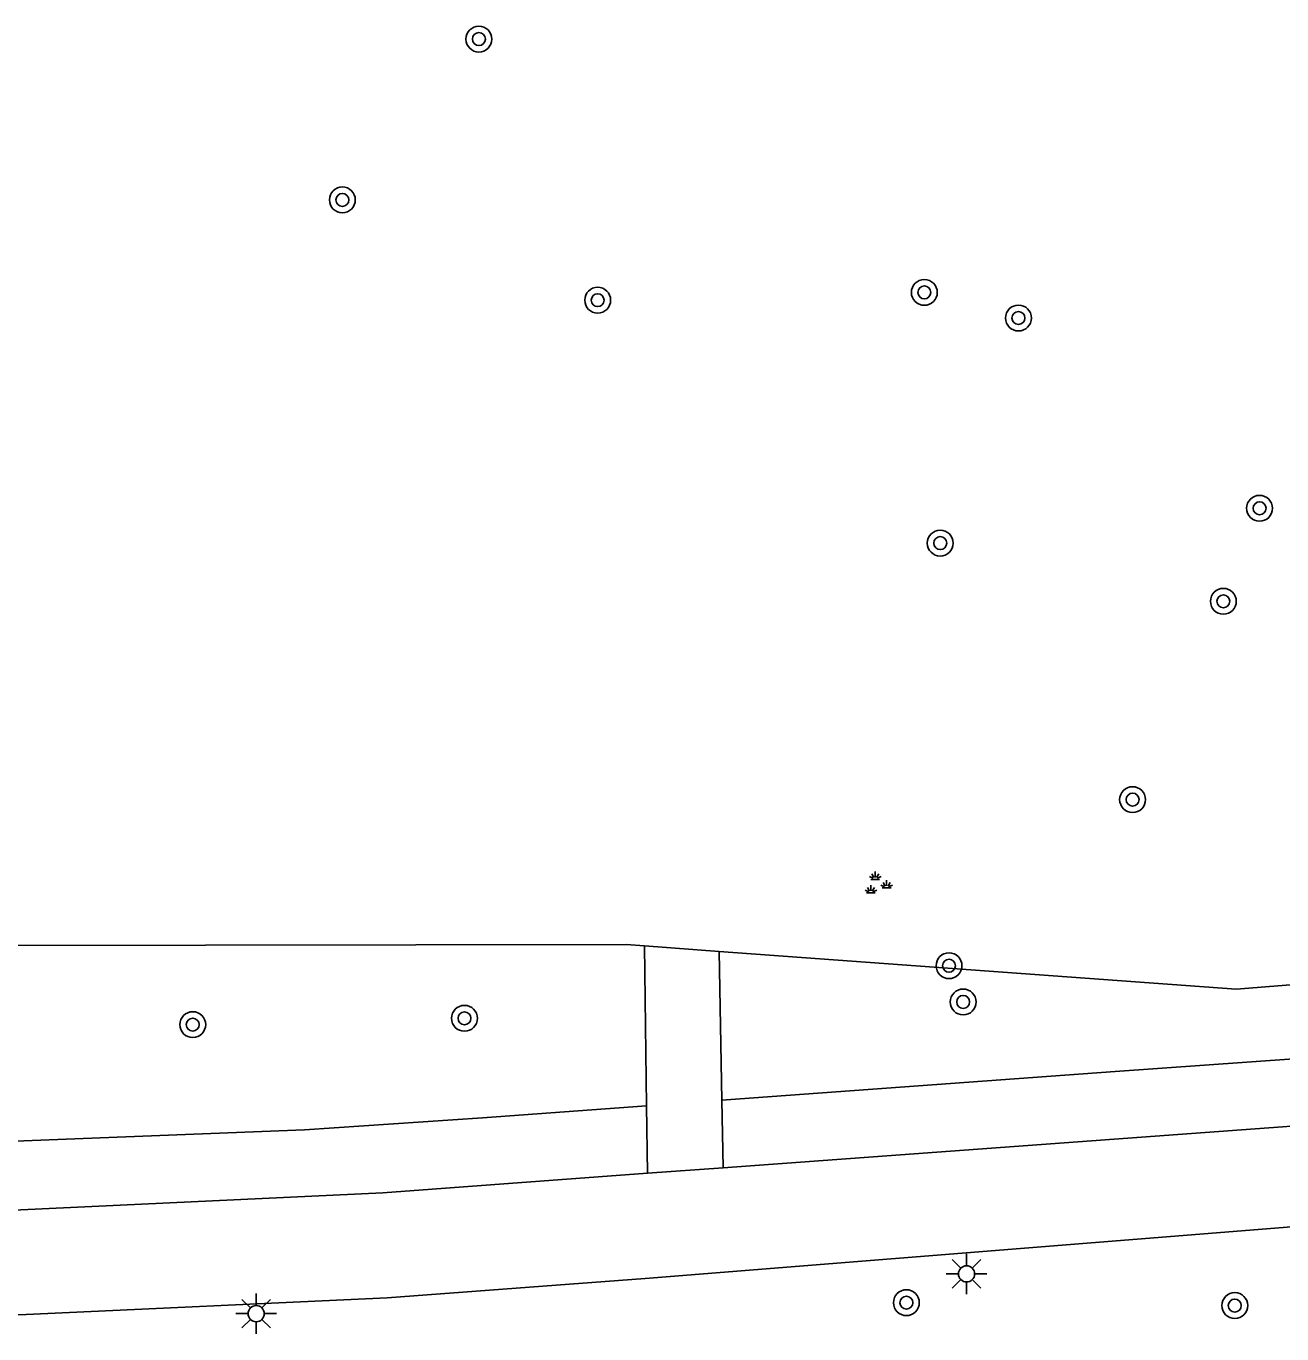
# Model space of a CAD drawing. Extents: x 131000 to 133013, y 393000 to 396501.
# Drawn here: x 132552.38 to 132591.19, y 394954.97 to 394995.41 of the extents above; entities that cross this region are included whole.
import ezdxf

# ---------------------------------------------------------------- set-up
doc = ezdxf.new("R2010")
doc.units = 0
for name, color, linetype in [('gg-afsc-hekwerk', 7, 'Continuous'), ('gg-knt-verharding', 7, 'Continuous'), ('gt-grn-groengrens', 7, 'Continuous'), ('gt-symb-boom', 7, 'Continuous'), ('gt-symb-groenvak', 7, 'Continuous'), ('gt-symb-lichtmast', 7, 'Continuous')]:
    doc.layers.add(name, color=color, linetype=linetype)

# ---------------------------------------------------------------- blocks, each defined once
blk = doc.blocks.new('gt0-BOOM')
at = {"layer": 'gt-symb-boom'}
for radius in [0.4, 0.2]:
    blk.add_circle((0, 0), radius, dxfattribs=at)
blk = doc.blocks.new('gt0-GRVAK')
at = {"layer": 'gt-symb-groenvak'}
for p, q in [((-0.11, 0.189), (-0.228, 0.24)), ((-0.182, 0.153), (0.088, 0.153)), ((-0.091, 0.211), (-0.156, 0.322)), ((-0.047, 0.214), (-0.047, 0.393)), ((-0.004, 0.211), (0.061, 0.322)), ((0.015, 0.189), (0.133, 0.24)), ((0.262, -0.052), (0.197, 0.059)), ((0.305, -0.049), (0.305, 0.13)), ((0.349, -0.052), (0.414, 0.059)), ((-0.245, -0.228), (-0.363, -0.177)), ((-0.318, -0.264), (-0.047, -0.264)), ((-0.226, -0.206), (-0.291, -0.095)), ((-0.183, -0.203), (-0.183, -0.024)), ((-0.139, -0.206), (-0.074, -0.095)), ((-0.12, -0.228), (-0.002, -0.177)), ((0.243, -0.074), (0.125, -0.023)), ((0.17, -0.11), (0.441, -0.11)), ((0.368, -0.074), (0.486, -0.023))]:
    blk.add_line(p, q, dxfattribs=at)
blk = doc.blocks.new('gt0-LMAST')
at = {"layer": 'gt-symb-lichtmast'}
for p, q in [((-0.182, 0.173), (-0.447, 0.438)), ((-0.005, 0.246), (-0.005, 0.621)), ((0.172, 0.173), (0.437, 0.438)), ((-0.255, -0.004), (-0.63, -0.004)), ((-0.182, -0.181), (-0.447, -0.446)), ((-0.005, -0.254), (-0.005, -0.629)), ((0.437, -0.446), (0.172, -0.181)), ((0.245, -0.004), (0.62, -0.004))]:
    blk.add_line(p, q, dxfattribs=at)
blk.add_circle((-0.005, -0.004), 0.25, dxfattribs=at)

msp = doc.modelspace()

# ---------------------------------------------------------------- linework, layer by layer
at = {"layer": 'gg-afsc-hekwerk'}
msp.add_line((132571.49, 394966.969), (132573.795, 394966.8), dxfattribs=at)
for points in [[(132510.492, 394978.319), (132510.463, 394971.233), (132518.899, 394966.928), (132570.922, 394967.01), (132571.49, 394966.969)], [(132573.795, 394966.8), (132589.779, 394965.634), (132591.978, 394965.807), (132591.901, 394966.081), (132592.086, 394966.145), (132592.064, 394966.418)]]:
    msp.add_lwpolyline(points, dxfattribs=at)
at = {"layer": 'gg-knt-verharding'}
for p, q in [((132571.49, 394966.969), (132571.555, 394962.026)), ((132573.795, 394966.8), (132573.885, 394962.196)), ((132571.555, 394962.026), (132571.582, 394959.937)), ((132573.885, 394962.196), (132573.926, 394960.109)), ((132573.926, 394960.109), (132571.582, 394959.937))]:
    msp.add_line(p, q, dxfattribs=at)
for points in [[(132609.764, 394962.942), (132609.287, 394962.757), (132608.786, 394962.667), (132573.926, 394960.109)], [(132496.592, 394955.375), (132534.688, 394955.092), (132541.225, 394955.171), (132552.378, 394955.573), (132563.539, 394956.087), (132571.513, 394956.683), (132609.53, 394959.729), (132609.918, 394959.698)], [(132571.582, 394959.937), (132563.399, 394959.337), (132552.216, 394958.808), (132541.115, 394958.414), (132534.741, 394958.324), (132496.625, 394958.637)]]:
    msp.add_lwpolyline(points, dxfattribs=at)
at = {"layer": 'gt-grn-groengrens'}
for points in [[(132571.555, 394962.026), (132566.482, 394961.655), (132560.984, 394961.282), (132539.405, 394960.436), (132522.323, 394960.515), (132501.262, 394960.573), (132495.784, 394960.613), (132490.287, 394960.829), (132487.833, 394961.28), (132480.117, 394963.028), (132475.226, 394964.437), (132465.388, 394967.217)], [(132609.585, 394964.753), (132586.037, 394963.084), (132573.885, 394962.196)]]:
    msp.add_lwpolyline(points, dxfattribs=at)

# ---------------------------------------------------------------- block references
at = {"layer": 'gt-symb-boom'}
for p in [(132566.373, 394995.01), (132562.153, 394990.037), (132580.142, 394987.177), (132570.045, 394986.936), (132583.051, 394986.385), (132590.505, 394980.501), (132580.634, 394979.424), (132589.385, 394977.624), (132586.58, 394971.492), (132580.905, 394966.356), (132581.342, 394965.235), (132557.527, 394964.534), (132565.927, 394964.729), (132579.587, 394955.936), (132589.738, 394955.846)]:
    msp.add_blockref('gt0-BOOM', p, dxfattribs=at)
at = {"layer": 'gt-symb-groenvak'}
msp.add_blockref('gt0-GRVAK', (132578.671, 394968.872), dxfattribs=at)
at = {"layer": 'gt-symb-lichtmast'}
for p in [(132581.452, 394956.83), (132559.494, 394955.601)]:
    msp.add_blockref('gt0-LMAST', p, dxfattribs=at)

doc.saveas('drawing.dxf')
